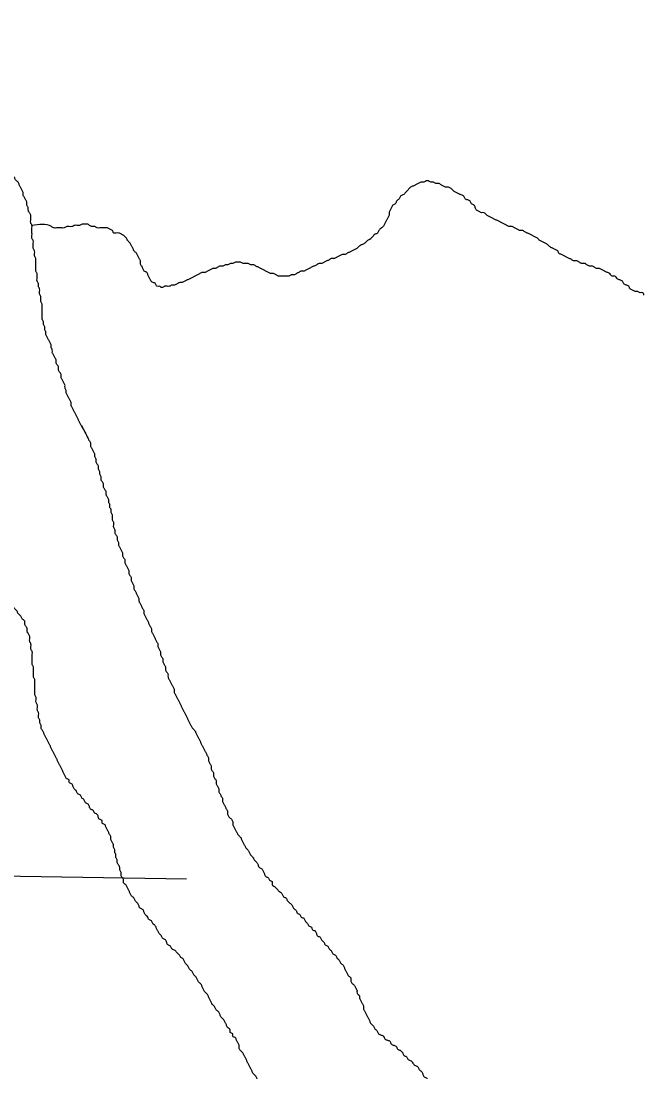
# Model space of a CAD drawing. Extents: x 813775 to 1157140, y 1757555 to 1979907.
# Drawn here: x 1010032 to 1011402, y 1861143 to 1863453 of the extents above; entities that cross this region are included whole.
import ezdxf

# ---------------------------------------------------------------- set-up
doc = ezdxf.new("R2010")
doc.units = 0
doc.layers.add('Level 35', color=7, linetype='Continuous')
doc.layers.add('Level 5', color=7, linetype='Continuous')

msp = doc.modelspace()

# ---------------------------------------------------------------- linework, layer by layer
at = {"layer": 'Level 35'}
for points in [[(1010056.4, 1862992.9), (1010056.4, 1862998.4), (1010056.4, 1863004), (1010053.6, 1863009.6), (1010053.6, 1863015.2), (1010053.6, 1863020.8), (1010053.6, 1863026.4), (1010050.8, 1863031.9), (1010048.1, 1863037.5), (1010048.1, 1863043.1), (1010045.3, 1863048.7), (1010045.3, 1863054.3), (1010042.5, 1863059.8), (1010039.7, 1863065.4), (1010036.9, 1863071), (1010036.9, 1863076.6), (1010034.1, 1863082.2), (1010031.3, 1863087.8), (1010028.5, 1863093.3), (1010025.7, 1863098.9), (1010020.2, 1863104.5), (1010017.4, 1863110.1), (1010011.8, 1863112.9), (1010009, 1863118.5), (1010006.2, 1863124), (1010003.4, 1863129.6), (1010000.6, 1863135.2), (1009997.8, 1863140.8), (1009992.3, 1863143.6), (1009989.5, 1863149.2), (1009983.9, 1863154.7), (1009981.1, 1863160.3), (1009978.3, 1863165.9), (1009975.5, 1863171.5), (1009969.9, 1863174.3), (1009964.4, 1863179.9), (1009961.6, 1863185.4), (1009956, 1863191), (1009953.2, 1863196.6), (1009947.6, 1863202.2), (1009944.8, 1863207.8), (1009939.3, 1863213.4), (1009936.5, 1863218.9), (1009930.9, 1863224.5), (1009928.1, 1863230.1), (1009925.3, 1863235.7), (1009919.7, 1863238.5), (1009916.9, 1863244.1), (1009914.1, 1863249.6), (1009908.6, 1863252.4), (1009905.8, 1863258), (1009900.2, 1863260.8), (1009897.4, 1863266.4), (1009891.8, 1863269.2), (1009889, 1863274.8), (1009883.5, 1863277.6), (1009880.7, 1863283.1), (1009875.1, 1863285.9), (1009872.3, 1863291.5), (1009866.7, 1863297.1), (1009863.9, 1863302.7), (1009858.4, 1863308.3), (1009855.6, 1863313.8), (1009850, 1863316.6), (1009847.2, 1863322.2), (1009841.6, 1863325), (1009838.8, 1863330.6), (1009833.2, 1863336.2), (1009827.7, 1863341.7), (1009822.1, 1863347.3), (1009816.5, 1863352.9), (1009810.9, 1863358.5), (1009808.1, 1863364.1), (1009802.6, 1863369.7), (1009799.8, 1863375.2), (1009794.2, 1863380.8), (1009788.6, 1863386.4), (1009783, 1863392), (1009780.2, 1863397.6), (1009774.7, 1863400.4), (1009771.9, 1863405.9), (1009766.3, 1863408.7), (1009763.5, 1863414.3), (1009757.9, 1863419.9), (1009752.3, 1863425.5), (1009746.8, 1863431.1), (1009741.2, 1863436.6), (1009738.4, 1863442.2), (1009732.8, 1863445), (1009730, 1863450.6), (1009724.4, 1863453.4)], [(1010922.4, 1863101.7), (1010916.8, 1863099), (1010911.2, 1863099), (1010905.7, 1863096.2), (1010900.1, 1863093.4), (1010894.5, 1863090.6), (1010888.9, 1863087.8), (1010883.3, 1863082.2), (1010877.8, 1863076.6), (1010872.2, 1863071), (1010866.6, 1863068.3), (1010863.8, 1863062.7), (1010858.2, 1863057.1), (1010855.4, 1863051.5), (1010849.9, 1863048.7), (1010847.1, 1863043.1), (1010844.3, 1863037.6), (1010841.5, 1863032), (1010841.5, 1863026.4), (1010838.7, 1863020.8), (1010835.9, 1863015.2), (1010833.1, 1863009.6), (1010830.3, 1863004.1), (1010824.8, 1862998.5), (1010819.2, 1862992.9), (1010816.4, 1862987.3), (1010810.8, 1862984.5), (1010805.2, 1862978.9), (1010799.6, 1862973.4), (1010794.1, 1862970.6), (1010788.5, 1862965), (1010782.9, 1862962.2), (1010777.3, 1862959.4), (1010771.7, 1862953.8), (1010766.2, 1862951), (1010760.6, 1862948.2), (1010755, 1862945.4), (1010749.4, 1862942.7), (1010743.9, 1862939.9), (1010738.3, 1862939.9), (1010732.7, 1862937.1), (1010727.1, 1862934.3), (1010721.5, 1862931.5), (1010716, 1862931.5), (1010710.4, 1862928.7), (1010704.8, 1862925.9), (1010699.2, 1862923.1), (1010693.6, 1862920.3), (1010688.1, 1862920.3), (1010682.5, 1862917.5), (1010676.9, 1862914.7), (1010671.3, 1862912), (1010665.7, 1862909.2), (1010660.2, 1862906.4), (1010654.6, 1862903.6), (1010649, 1862903.6), (1010643.4, 1862900.8), (1010637.8, 1862898), (1010632.3, 1862895.2), (1010626.7, 1862895.2), (1010621.1, 1862892.4), (1010615.5, 1862892.4), (1010609.9, 1862892.4), (1010604.4, 1862892.4), (1010598.8, 1862892.4), (1010593.2, 1862895.2), (1010587.6, 1862898), (1010582, 1862898), (1010576.5, 1862900.8), (1010570.9, 1862903.6), (1010565.3, 1862906.4), (1010559.7, 1862909.2), (1010554.2, 1862912), (1010548.6, 1862914.7), (1010543, 1862917.5), (1010537.4, 1862917.5), (1010531.8, 1862920.3), (1010526.3, 1862920.3), (1010520.7, 1862920.3), (1010515.1, 1862923.1), (1010509.5, 1862923.1), (1010503.9, 1862923.1), (1010498.4, 1862920.3), (1010492.8, 1862920.3), (1010487.2, 1862917.5), (1010481.6, 1862917.5), (1010476, 1862914.7), (1010470.5, 1862914.7), (1010464.9, 1862912), (1010459.3, 1862909.2), (1010453.7, 1862909.2)], [(1011402.2, 1862850.5), (1011399.4, 1862856.1), (1011393.8, 1862856.1), (1011388.3, 1862858.9), (1011382.7, 1862858.9), (1011377.1, 1862861.7), (1011371.5, 1862864.5), (1011368.7, 1862870.1), (1011363.2, 1862872.9), (1011357.6, 1862875.7), (1011354.8, 1862881.3), (1011349.2, 1862884), (1011343.6, 1862886.8), (1011338.1, 1862892.4), (1011332.5, 1862892.4), (1011326.9, 1862898), (1011321.3, 1862900.8), (1011315.7, 1862903.6), (1011310.2, 1862906.4), (1011304.6, 1862909.2), (1011299, 1862909.2), (1011293.4, 1862912), (1011287.8, 1862914.7), (1011282.3, 1862914.7), (1011276.7, 1862917.5), (1011271.1, 1862920.3), (1011265.5, 1862920.3), (1011259.9, 1862923.1), (1011254.4, 1862925.9), (1011248.8, 1862925.9), (1011243.2, 1862928.7), (1011237.6, 1862931.5), (1011232, 1862934.3), (1011226.5, 1862937.1), (1011220.9, 1862939.9), (1011215.3, 1862942.7), (1011212.5, 1862948.2), (1011206.9, 1862951), (1011201.4, 1862953.8), (1011195.8, 1862956.6), (1011190.2, 1862962.2), (1011184.6, 1862965), (1011179, 1862967.8), (1011173.5, 1862970.6), (1011167.9, 1862976.1), (1011162.3, 1862978.9), (1011156.7, 1862981.7), (1011151.1, 1862984.5), (1011145.6, 1862987.3), (1011140, 1862990.1), (1011134.4, 1862992.9), (1011128.8, 1862992.9), (1011123.2, 1862995.7), (1011117.7, 1862998.5), (1011112.1, 1863001.3), (1011106.5, 1863001.3), (1011100.9, 1863004.1), (1011095.4, 1863006.8), (1011089.8, 1863009.6), (1011084.2, 1863012.4), (1011078.6, 1863015.2), (1011073, 1863018), (1011067.5, 1863020.8), (1011061.9, 1863023.6), (1011056.3, 1863026.4), (1011050.7, 1863032), (1011045.1, 1863032), (1011039.6, 1863034.8), (1011034, 1863037.6), (1011031.2, 1863043.1), (1011028.4, 1863048.7), (1011022.8, 1863051.5), (1011020, 1863057.1), (1011014.5, 1863059.9), (1011008.9, 1863062.7), (1011006.1, 1863068.3), (1011000.5, 1863071), (1010994.9, 1863073.8), (1010989.3, 1863076.6), (1010983.8, 1863079.4), (1010978.2, 1863085), (1010972.6, 1863087.8), (1010967, 1863087.8), (1010961.4, 1863090.6), (1010955.9, 1863093.4), (1010950.3, 1863096.2), (1010944.7, 1863096.2), (1010939.1, 1863099), (1010933.5, 1863099), (1010928, 1863101.7), (1010922.4, 1863101.7)], [(1010167.9, 1862557.6), (1010165.2, 1862563), (1010162.4, 1862568.6), (1010159.6, 1862574.2), (1010156.9, 1862579.8), (1010154.1, 1862585.4), (1010151.3, 1862590.9), (1010148.5, 1862596.5), (1010145.7, 1862602.1), (1010142.9, 1862607.7), (1010142.9, 1862613.3), (1010140.1, 1862618.9), (1010137.3, 1862624.4), (1010134.5, 1862630), (1010131.7, 1862635.6), (1010131.7, 1862641.2), (1010129, 1862646.8), (1010129, 1862652.3), (1010126.2, 1862657.9), (1010123.4, 1862663.5), (1010120.6, 1862669.1), (1010120.6, 1862674.7), (1010117.8, 1862680.3), (1010115, 1862685.8), (1010115, 1862691.4), (1010112.2, 1862697), (1010109.4, 1862702.6), (1010109.4, 1862708.2), (1010106.6, 1862713.8), (1010103.8, 1862719.3), (1010101.1, 1862724.9), (1010101.1, 1862730.5), (1010098.3, 1862736.1), (1010098.3, 1862741.7), (1010095.5, 1862747.2), (1010092.7, 1862752.8), (1010089.9, 1862758.4), (1010087.1, 1862764), (1010087.1, 1862769.6), (1010084.3, 1862775.2), (1010084.3, 1862780.7), (1010081.5, 1862786.3), (1010081.5, 1862791.9), (1010078.7, 1862797.5), (1010078.7, 1862803.1), (1010078.7, 1862808.7), (1010078.7, 1862814.2), (1010078.7, 1862819.8), (1010078.7, 1862825.4), (1010078.7, 1862831), (1010075.9, 1862836.6), (1010075.9, 1862842.1), (1010075.9, 1862847.7), (1010073.2, 1862853.3), (1010073.2, 1862858.9), (1010073.2, 1862864.5), (1010070.4, 1862870.1), (1010070.4, 1862875.6), (1010067.6, 1862881.2), (1010067.6, 1862886.8), (1010067.6, 1862892.4), (1010067.6, 1862898), (1010064.8, 1862903.5), (1010064.8, 1862909.1), (1010064.8, 1862914.7), (1010064.8, 1862920.3), (1010064.8, 1862925.9), (1010064.8, 1862931.5), (1010062, 1862937), (1010062, 1862942.6), (1010062, 1862948.2), (1010059.2, 1862953.8), (1010059.2, 1862959.4), (1010059.2, 1862965), (1010059.2, 1862970.5), (1010056.4, 1862976.1), (1010056.4, 1862981.7), (1010056.4, 1862987.3), (1010056.4, 1862992.9)], [(1010453.7, 1862909.2), (1010448.1, 1862906.4), (1010442.6, 1862903.6), (1010437, 1862900.8), (1010431.4, 1862900.8), (1010425.8, 1862898), (1010420.2, 1862895.2), (1010414.7, 1862892.4), (1010409.1, 1862889.6), (1010403.5, 1862886.8), (1010397.9, 1862884), (1010392.3, 1862881.3), (1010386.8, 1862878.5), (1010381.2, 1862878.5), (1010375.6, 1862875.7), (1010370, 1862872.9), (1010364.5, 1862872.9), (1010358.9, 1862870.1), (1010353.3, 1862870.1), (1010347.7, 1862870.1), (1010342.1, 1862867.3), (1010336.6, 1862870.1), (1010331, 1862870.1), (1010328.2, 1862875.7), (1010322.6, 1862878.5), (1010317, 1862884), (1010314.2, 1862889.6), (1010311.4, 1862895.2), (1010308.7, 1862900.8), (1010303.1, 1862903.6), (1010300.3, 1862909.2), (1010297.5, 1862914.7), (1010294.7, 1862920.3), (1010294.7, 1862925.9), (1010291.9, 1862931.5), (1010289.1, 1862937.1), (1010286.3, 1862942.7), (1010280.8, 1862948.2), (1010278, 1862953.8), (1010275.2, 1862959.4), (1010272.4, 1862965), (1010266.8, 1862970.6), (1010264, 1862976.1), (1010258.4, 1862981.7), (1010252.9, 1862984.5), (1010247.3, 1862987.3), (1010241.7, 1862987.3), (1010236.1, 1862987.3), (1010233.3, 1862992.9), (1010227.8, 1862995.7), (1010222.2, 1862998.5), (1010216.6, 1862998.5), (1010211, 1862998.5), (1010205.4, 1862998.5), (1010199.9, 1862998.5), (1010194.3, 1863001.3), (1010188.7, 1863001.3), (1010183.1, 1863004.1), (1010177.5, 1863006.8), (1010172, 1863006.8), (1010166.4, 1863006.8), (1010160.8, 1863004.1), (1010155.2, 1863004.1), (1010149.6, 1863004.1), (1010144.1, 1863001.3), (1010138.5, 1863001.3), (1010132.9, 1863001.3), (1010127.3, 1862998.5), (1010121.7, 1862998.5), (1010116.2, 1862998.5), (1010110.6, 1862998.5), (1010105, 1862998.5), (1010099.4, 1863001.3), (1010056.4, 1863004)], [(1010165.2, 1862563), (1010179.7, 1862535.7), (1010182.5, 1862530.1), (1010185.3, 1862524.5), (1010185.3, 1862518.9), (1010188.1, 1862513.3), (1010190.9, 1862507.7), (1010193.7, 1862502.2), (1010193.7, 1862496.6), (1010196.5, 1862491), (1010196.5, 1862485.4), (1010199.3, 1862479.8), (1010202.1, 1862474.3), (1010202.1, 1862468.7), (1010204.8, 1862463.1), (1010204.8, 1862457.5), (1010207.6, 1862451.9), (1010207.6, 1862446.3), (1010210.4, 1862440.8), (1010213.2, 1862435.2), (1010213.2, 1862429.6), (1010216, 1862424), (1010218.8, 1862418.4), (1010218.8, 1862412.9), (1010221.6, 1862407.3), (1010224.4, 1862401.7), (1010224.4, 1862396.1), (1010227.2, 1862390.5), (1010227.2, 1862384.9), (1010230, 1862379.4), (1010230, 1862373.8), (1010232.7, 1862368.2), (1010232.7, 1862362.6), (1010232.7, 1862357), (1010235.5, 1862351.4), (1010235.5, 1862345.9), (1010235.5, 1862340.3), (1010238.3, 1862334.7), (1010238.3, 1862329.1), (1010241.1, 1862323.5), (1010243.9, 1862318), (1010243.9, 1862312.4), (1010246.7, 1862306.8), (1010246.7, 1862301.2), (1010249.5, 1862295.6), (1010252.3, 1862290), (1010255.1, 1862284.5), (1010255.1, 1862278.9), (1010257.9, 1862273.3), (1010260.6, 1862267.7), (1010260.6, 1862262.1), (1010263.4, 1862256.6), (1010266.2, 1862251), (1010269, 1862245.4), (1010269, 1862239.8), (1010271.8, 1862234.2), (1010274.6, 1862228.6), (1010274.6, 1862223.1), (1010277.4, 1862217.5), (1010280.2, 1862211.9), (1010280.2, 1862206.3), (1010283, 1862200.7), (1010285.8, 1862195.1), (1010288.5, 1862189.6), (1010291.3, 1862184), (1010291.3, 1862178.4), (1010294.1, 1862172.8), (1010296.9, 1862167.2), (1010299.7, 1862161.7), (1010302.5, 1862156.1), (1010302.5, 1862150.5), (1010305.3, 1862144.9), (1010308.1, 1862139.3), (1010310.9, 1862133.7), (1010313.6, 1862128.2), (1010316.4, 1862122.6), (1010319.2, 1862117), (1010319.2, 1862111.4), (1010322, 1862105.8), (1010324.8, 1862100.2), (1010327.6, 1862094.7), (1010330.4, 1862089.1), (1010333.2, 1862083.5), (1010333.2, 1862077.9), (1010336, 1862072.3), (1010338.8, 1862066.8), (1010338.8, 1862061.2), (1010341.5, 1862055.6), (1010344.3, 1862050), (1010344.3, 1862044.4), (1010347.1, 1862038.8)], [(1010096.1, 1861860.2), (1010093.3, 1861865.8), (1010090.5, 1861871.4), (1010087.7, 1861877), (1010084.9, 1861882.5), (1010082.1, 1861888.1), (1010079.3, 1861893.7), (1010076.5, 1861899.3), (1010076.5, 1861904.9), (1010073.7, 1861910.5), (1010073.7, 1861916), (1010070.9, 1861921.6), (1010070.9, 1861927.2), (1010070.9, 1861932.8), (1010068.2, 1861938.4), (1010068.2, 1861943.9), (1010068.2, 1861949.5), (1010065.4, 1861955.1), (1010065.4, 1861960.7), (1010065.4, 1861966.3), (1010062.6, 1861971.9), (1010062.6, 1861977.4), (1010062.6, 1861983), (1010062.6, 1861988.6), (1010062.6, 1861994.2), (1010062.6, 1861999.8), (1010062.6, 1862005.4), (1010059.8, 1862010.9), (1010059.8, 1862016.5), (1010059.8, 1862022.1), (1010059.8, 1862027.7), (1010059.8, 1862033.3), (1010057, 1862038.8), (1010057, 1862044.4), (1010057, 1862050), (1010057, 1862055.6), (1010057, 1862061.2), (1010057, 1862066.8), (1010054.2, 1862072.3), (1010054.2, 1862077.9), (1010054.2, 1862083.5), (1010051.4, 1862089.1), (1010051.4, 1862094.7), (1010051.4, 1862100.2), (1010048.6, 1862105.8), (1010045.8, 1862111.4), (1010045.8, 1862117), (1010043, 1862122.6), (1010040.3, 1862128.2), (1010040.3, 1862133.7), (1010034.7, 1862139.3), (1010031.9, 1862144.9), (1010026.3, 1862150.5), (1010023.5, 1862156.1), (1010017.9, 1862161.7), (1010015.2, 1862167.2), (1010012.4, 1862172.8), (1010006.8, 1862178.4), (1010004, 1862184), (1009998.4, 1862186.8), (1009995.6, 1862192.4), (1009990, 1862195.1), (1009987.3, 1862200.7), (1009984.5, 1862206.3), (1009978.9, 1862209.1), (1009976.1, 1862214.7), (1009973.3, 1862220.3), (1009967.7, 1862223.1), (1009964.9, 1862228.6), (1009962.1, 1862234.2), (1009959.4, 1862239.8), (1009956.6, 1862245.4), (1009953.8, 1862251), (1009951, 1862256.6), (1009948.2, 1862262.1), (1009945.4, 1862267.7), (1009942.6, 1862273.3), (1009939.8, 1862278.9), (1009937, 1862284.5), (1009934.2, 1862290), (1009931.5, 1862295.6), (1009928.7, 1862301.2), (1009925.9, 1862306.8), (1009923.1, 1862312.4), (1009923.1, 1862318), (1009903, 1862353.7)], [(1010347.1, 1862038.8), (1010349.9, 1862033.3), (1010349.9, 1862027.7), (1010352.7, 1862022.1), (1010355.5, 1862016.5), (1010355.5, 1862010.9), (1010358.3, 1862005.4), (1010361.1, 1861999.8), (1010363.9, 1861994.2), (1010366.7, 1861988.6), (1010369.4, 1861983), (1010369.4, 1861977.4), (1010372.2, 1861971.9), (1010375, 1861966.3), (1010377.8, 1861960.7), (1010380.6, 1861955.1), (1010383.4, 1861949.5), (1010386.2, 1861943.9), (1010389, 1861938.4), (1010391.8, 1861932.8), (1010394.5, 1861927.2), (1010397.3, 1861921.6), (1010400.1, 1861916), (1010402.9, 1861910.5), (1010405.7, 1861904.9), (1010408.5, 1861899.3), (1010414.1, 1861893.7), (1010416.9, 1861888.1), (1010419.7, 1861882.5), (1010422.4, 1861877), (1010425.2, 1861871.4), (1010428, 1861865.8), (1010430.8, 1861860.2), (1010433.6, 1861854.6), (1010436.4, 1861849.1), (1010439.2, 1861843.5), (1010442, 1861837.9), (1010444.8, 1861832.3), (1010444.8, 1861826.7), (1010447.6, 1861821.1), (1010450.3, 1861815.6), (1010450.3, 1861810), (1010453.1, 1861804.4), (1010455.9, 1861798.8), (1010455.9, 1861793.2), (1010458.7, 1861787.6), (1010461.5, 1861782.1), (1010461.5, 1861776.5), (1010464.3, 1861770.9), (1010467.1, 1861765.3), (1010467.1, 1861759.7), (1010469.9, 1861754.2), (1010472.7, 1861748.6), (1010475.5, 1861743), (1010475.5, 1861737.4), (1010478.2, 1861731.8), (1010481, 1861726.2), (1010483.8, 1861720.7), (1010486.6, 1861715.1), (1010486.6, 1861709.5), (1010489.4, 1861703.9), (1010495, 1861698.3), (1010497.8, 1861692.8), (1010497.8, 1861687.2), (1010500.6, 1861681.6), (1010503.3, 1861676), (1010506.1, 1861670.4), (1010508.9, 1861664.8), (1010514.5, 1861659.3), (1010517.3, 1861653.7), (1010520.1, 1861648.1), (1010522.9, 1861642.5), (1010525.7, 1861636.9), (1010531.2, 1861631.3), (1010534, 1861625.8), (1010536.8, 1861620.2), (1010542.4, 1861614.6), (1010545.2, 1861609), (1010550.8, 1861603.4), (1010553.6, 1861597.9), (1010556.4, 1861592.3), (1010561.9, 1861589.5), (1010564.7, 1861583.9), (1010567.5, 1861578.3), (1010570.3, 1861572.7), (1010575.9, 1861569.9), (1010578.7, 1861564.4), (1010584.2, 1861561.6), (1010584.2, 1861556), (1010589.8, 1861550.4), (1010595.4, 1861544.8)], [(1010383.4, 1861394.1), (1010380.6, 1861399.7), (1010375, 1861405.3), (1010369.4, 1861410.9), (1010363.9, 1861413.6), (1010361.1, 1861419.2), (1010355.5, 1861422), (1010352.7, 1861427.6), (1010349.9, 1861433.2), (1010344.3, 1861436), (1010341.5, 1861441.6), (1010336, 1861447.1), (1010333.2, 1861452.7), (1010330.4, 1861458.3), (1010327.6, 1861463.9), (1010322, 1861469.5), (1010319.2, 1861475), (1010313.6, 1861477.8), (1010310.9, 1861483.4), (1010305.3, 1861489), (1010302.5, 1861494.6), (1010299.7, 1861500.2), (1010294.1, 1861503), (1010291.3, 1861508.5), (1010288.5, 1861514.1), (1010283, 1861519.7), (1010280.2, 1861525.3), (1010274.6, 1861530.9), (1010271.8, 1861536.5), (1010269, 1861542), (1010266.2, 1861547.6), (1010263.4, 1861553.2), (1010257.9, 1861558.8), (1010257.9, 1861564.4), (1010255.1, 1861569.9), (1010252.3, 1861575.5), (1010252.3, 1861581.1), (1010249.5, 1861586.7), (1010249.5, 1861592.3), (1010246.7, 1861597.9), (1010243.9, 1861603.4), (1010243.9, 1861609), (1010241.1, 1861614.6), (1010241.1, 1861620.2), (1010238.3, 1861625.8), (1010238.3, 1861631.3), (1010235.5, 1861636.9), (1010235.5, 1861642.5), (1010232.7, 1861648.1), (1010230, 1861653.7), (1010230, 1861659.3), (1010227.2, 1861664.8), (1010224.4, 1861670.4), (1010221.6, 1861676), (1010218.8, 1861681.6), (1010216, 1861687.2), (1010210.4, 1861690), (1010210.4, 1861695.5), (1010204.8, 1861698.3), (1010202.1, 1861703.9), (1010199.3, 1861709.5), (1010193.7, 1861712.3), (1010190.9, 1861717.9), (1010185.3, 1861720.7), (1010182.5, 1861726.2), (1010179.7, 1861731.8), (1010174.2, 1861734.6), (1010171.4, 1861740.2), (1010165.8, 1861745.8), (1010163, 1861751.4), (1010157.4, 1861754.2), (1010154.6, 1861759.7), (1010149.1, 1861765.3), (1010146.3, 1861770.9), (1010143.5, 1861776.5), (1010137.9, 1861779.3), (1010137.9, 1861784.9), (1010132.3, 1861787.6), (1010129.5, 1861793.2), (1010126.7, 1861798.8), (1010123.9, 1861804.4), (1010121.2, 1861810), (1010118.4, 1861815.6), (1010115.6, 1861821.1), (1010112.8, 1861826.7), (1010110, 1861832.3), (1010107.2, 1861837.9), (1010104.4, 1861843.5), (1010101.6, 1861849.1), (1010098.8, 1861854.6), (1010096.1, 1861860.2)], [(1010595.4, 1861544.8), (1010601, 1861539.2), (1010606.6, 1861533.7), (1010609.4, 1861528.1), (1010614.9, 1861525.3), (1010617.7, 1861519.7), (1010623.3, 1861514.1), (1010628.9, 1861508.5), (1010631.7, 1861503), (1010637.3, 1861497.4), (1010640, 1861491.8), (1010645.6, 1861489), (1010648.4, 1861483.4), (1010654, 1861480.6), (1010656.8, 1861475), (1010662.4, 1861469.5), (1010665.1, 1861463.9), (1010670.7, 1861461.1), (1010673.5, 1861455.5), (1010679.1, 1861452.7), (1010681.9, 1861447.1), (1010684.7, 1861441.6), (1010690.3, 1861438.8), (1010693, 1861433.2), (1010698.6, 1861427.6), (1010701.4, 1861422), (1010707, 1861419.2), (1010709.8, 1861413.6), (1010715.4, 1861408.1), (1010718.2, 1861402.5), (1010723.7, 1861399.7), (1010726.5, 1861394.1), (1010732.1, 1861388.5), (1010734.9, 1861382.9), (1010740.5, 1861377.4), (1010743.3, 1861371.8), (1010746.1, 1861366.2), (1010748.8, 1861360.6), (1010751.6, 1861355), (1010757.2, 1861349.4), (1010757.2, 1861343.9), (1010760, 1861338.3), (1010765.6, 1861332.7), (1010768.4, 1861327.1), (1010771.2, 1861321.5), (1010771.2, 1861316), (1010776.7, 1861310.4), (1010776.7, 1861304.8), (1010779.5, 1861299.2), (1010782.3, 1861293.6), (1010785.1, 1861288), (1010785.1, 1861282.5), (1010787.9, 1861276.9), (1010790.7, 1861271.3), (1010793.5, 1861265.7), (1010796.3, 1861260.1), (1010799.1, 1861254.6), (1010801.8, 1861249), (1010807.4, 1861243.4), (1010810.2, 1861237.8), (1010815.8, 1861232.2), (1010818.6, 1861226.6), (1010824.2, 1861223.9), (1010829.7, 1861221.1), (1010832.5, 1861215.5), (1010838.1, 1861212.7), (1010843.7, 1861209.9), (1010846.5, 1861204.3), (1010852.1, 1861201.5), (1010857.6, 1861198.7), (1010860.4, 1861193.1), (1010866, 1861190.4), (1010871.6, 1861184.8), (1010874.4, 1861179.2), (1010880, 1861176.4), (1010882.7, 1861170.8), (1010888.3, 1861168), (1010893.9, 1861162.4), (1010899.5, 1861156.9), (1010905.1, 1861154.1), (1010907.9, 1861148.5), (1010913.4, 1861142.9), (1010916.2, 1861137.3), (1010919, 1861131.7), (1010924.6, 1861129), (1010927.4, 1861123.4), (1010933, 1861120.6), (1010935.7, 1861115), (1010941.3, 1861109.4)], [(1010681.9, 1860925.2), (1010684.7, 1860919.6), (1010679.1, 1860922.4), (1010676.3, 1860928), (1010670.7, 1860933.6), (1010667.9, 1860939.2), (1010665.1, 1860944.7), (1010659.6, 1860947.5), (1010656.8, 1860953.1), (1010654, 1860958.7), (1010648.4, 1860964.3), (1010648.4, 1860969.9), (1010645.6, 1860975.4), (1010645.6, 1860981), (1010642.8, 1860986.6), (1010640, 1860992.2), (1010637.3, 1860997.8), (1010634.5, 1861003.4), (1010631.7, 1861008.9), (1010626.1, 1861011.7), (1010623.3, 1861017.3), (1010617.7, 1861022.9), (1010614.9, 1861028.5), (1010612.1, 1861034.1), (1010609.4, 1861039.6), (1010606.6, 1861045.2), (1010601, 1861050.8), (1010598.2, 1861056.4), (1010592.6, 1861062), (1010589.8, 1861067.5), (1010587, 1861073.1), (1010581.5, 1861075.9), (1010575.9, 1861081.5), (1010570.3, 1861084.3), (1010567.5, 1861089.9), (1010564.7, 1861095.5), (1010561.9, 1861101), (1010561.9, 1861106.6), (1010559.1, 1861112.2), (1010556.4, 1861117.8), (1010553.6, 1861123.4), (1010550.8, 1861129), (1010548, 1861134.5), (1010542.4, 1861140.1), (1010539.6, 1861145.7), (1010536.8, 1861151.3), (1010534, 1861156.9), (1010531.2, 1861162.4), (1010528.5, 1861168), (1010525.7, 1861173.6), (1010522.9, 1861179.2), (1010520.1, 1861184.8), (1010514.5, 1861190.4), (1010511.7, 1861195.9), (1010511.7, 1861201.5), (1010508.9, 1861207.1), (1010506.1, 1861212.7), (1010503.3, 1861218.3), (1010497.8, 1861221.1), (1010497.8, 1861226.6), (1010492.2, 1861229.4), (1010492.2, 1861235), (1010486.6, 1861240.6), (1010483.8, 1861246.2), (1010481, 1861251.8), (1010478.2, 1861257.3), (1010472.7, 1861262.9), (1010469.9, 1861268.5), (1010467.1, 1861274.1), (1010461.5, 1861279.7), (1010458.7, 1861285.3), (1010453.1, 1861290.8), (1010450.3, 1861296.4), (1010447.6, 1861302), (1010444.8, 1861307.6), (1010442, 1861313.2), (1010436.4, 1861318.7), (1010433.6, 1861324.3), (1010430.8, 1861329.9), (1010428, 1861335.5), (1010422.4, 1861341.1), (1010419.7, 1861346.7), (1010416.9, 1861352.2), (1010411.3, 1861357.8), (1010408.5, 1861363.4), (1010402.9, 1861369), (1010400.1, 1861374.6), (1010394.5, 1861380.2), (1010391.8, 1861385.7), (1010389, 1861391.3), (1010383.4, 1861394.1)]]:
    msp.add_spline(points, degree=3, dxfattribs=at)
at = {"layer": 'Level 5'}
msp.add_lwpolyline([(1003502.8, 1861678), (1010396.5, 1861567.4)], dxfattribs=at)

doc.saveas('drawing.dxf')
